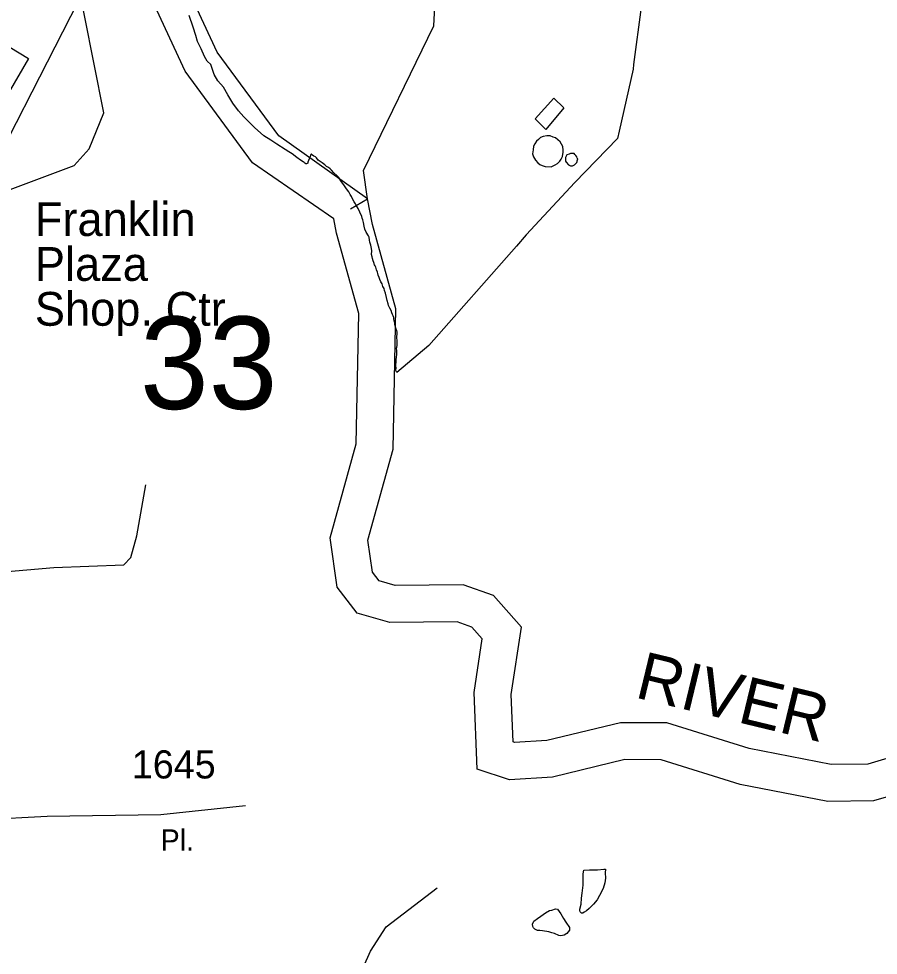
# Model space of a CAD drawing. Extents: x 2126262 to 2293712, y 749403 to 919119.
# Drawn here: x 2207533 to 2211347, y 848545 to 852703 of the extents above; entities that cross this region are included whole.
import ezdxf

# ---------------------------------------------------------------- set-up
doc = ezdxf.new("R2010")
doc.units = 0
for name, color, linetype in [('Exist Boundary Political City Limit New', 7, 'Continuous'), ('Exist Cultural Shopping Center Building Footprint', 7, 'Continuous'), ('Exist Cultural Shopping Center Building Label', 7, 'Continuous'), ('Exist Hydrographic Creek Single Shore', 7, 'Continuous'), ('Exist Hydrographic Misc Water Feature', 7, 'Continuous'), ('Exist Hydrographic River Shore', 7, 'Continuous'), ('Exist Hydrographic River Shore Label', 7, 'Continuous'), ('Exist Road Non-System Type 51', 7, 'Continuous'), ('Exist Road Secondary Structure Standard Bridge Number Label', 7, 'Continuous'), ('Exist Road Secondary Type 51 Attributed', 7, 'Continuous'), ('Exist Road Secondary Type 51 Label', 7, 'Continuous'), ('Exist Road Secondary Type 51 Number Label', 7, 'Continuous'), ('Map Preparation Boundary City Limit Buffer Line', 7, 'Continuous')]:
    doc.layers.add(name, color=color, linetype=linetype)

msp = doc.modelspace()

# ---------------------------------------------------------------- linework, layer by layer
at = {"layer": 'Exist Boundary Political City Limit New'}
for points in [[(2207830, 852848.2), (2207280.5, 851770.9)], [(2210294.8, 852754.1), (2210261, 852500), (2210258.8, 852478.9), (2210197, 852203.8), (2210189.8, 852171.3), (2210000, 851975.7), (2209785, 851743.3), (2209741.2, 851693.6), (2209352.2, 851251.6), (2209210.8, 851131.6), (2209206.8, 851141.5), (2209207.2, 851153.5), (2209206.5, 851159.7), (2209206.8, 851167.8), (2209207.2, 851176.1), (2209208.2, 851187.7), (2209209.2, 851201.3)], [(2208826, 852090.1), (2208821.8, 852081.5), (2208818.5, 852073.6), (2208816.2, 852065.8), (2208815, 852062.2), (2208813.2, 852060), (2208809.8, 852058.3), (2208807.2, 852058.5), (2208802.8, 852062.1), (2208799, 852065.1), (2208795.2, 852067.4), (2208783.2, 852075.6), (2208766.2, 852087.1), (2208746, 852103.1), (2208732, 852112.2), (2208715.5, 852122.4), (2208677.8, 852145.9), (2208650.8, 852163.8), (2208620.5, 852183.4), (2208579.2, 852219.7), (2208556.8, 852242.8), (2208532.2, 852268), (2208507.5, 852294.7), (2208483, 852328.6), (2208460.2, 852365.6), (2208441.2, 852398.6), (2208416.2, 852426.9), (2208400.2, 852455.6), (2208385.8, 852499.7), (2208369.2, 852514.8), (2208356.5, 852535.5), (2208341.8, 852569.9), (2208326.8, 852602.4), (2208318.2, 852628.1), (2208306.2, 852665.2), (2208288.5, 852717.6)], [(2209209.2, 851201.3), (2209211, 851211.2), (2209210, 851219.1), (2209210.2, 851228.2), (2209209.5, 851239.6), (2209210.8, 851244.3), (2209211.5, 851252), (2209212.2, 851266.6), (2209212, 851276.7), (2209211.2, 851283.2), (2209210.8, 851292.4), (2209211.5, 851302.2), (2209211.8, 851310.8), (2209210.2, 851318.7), (2209207.5, 851325.2), (2209205, 851332.8), (2209202.8, 851340.1), (2209202, 851346.9), (2209201.2, 851352.6), (2209199.2, 851362.1), (2209197.8, 851370.8), (2209197.2, 851376.6), (2209195, 851384.2), (2209191.5, 851390.4), (2209188.2, 851397.1), (2209185, 851408.2), (2209180, 851417.3), (2209173.5, 851430), (2209171.5, 851437.2), (2209168, 851452.4), (2209165.2, 851465.9), (2209161, 851484.9), (2209156.5, 851497), (2209154, 851504.9), (2209148.8, 851514.1), (2209145.8, 851525.6), (2209139.5, 851535.1), (2209135.8, 851545.2), (2209132.5, 851554.4), (2209128.2, 851564.5), (2209126.8, 851571.1), (2209124.8, 851577.9), (2209120.5, 851587.5), (2209117.2, 851599.4), (2209114.2, 851605.7), (2209110.8, 851610.9), (2209107.8, 851621.1), (2209106, 851627.3), (2209102, 851638.9), (2209100.8, 851646.2), (2209098.8, 851655.4), (2209099, 851672.6), (2209098, 851682.4), (2209094.8, 851697.3), (2209091.2, 851710.4), (2209089.5, 851719.8), (2209087.2, 851732.8), (2209085.2, 851739), (2209075, 851755.1), (2209069.2, 851768.9), (2209065.2, 851782.6), (2209062.5, 851798.1), (2209059.8, 851810.2), (2209057.5, 851817.4), (2209054.8, 851825.4), (2209047, 851844.6), (2209039, 851860.8), (2209030.8, 851875.4), (2209027.5, 851880.8), (2209021.8, 851890.6), (2209014.2, 851902.9), (2209009.5, 851914), (2209004, 851923.2), (2208997.5, 851934.4), (2208987.8, 851947.1), (2208983.8, 851952.6), (2208975.8, 851964.9), (2208969.2, 851972.5), (2208962, 851983.2), (2208952.8, 851997.4), (2208944.8, 852006.4), (2208930.5, 852019.4), (2208920.2, 852031.1), (2208915, 852036.9), (2208907.5, 852042.4), (2208899.2, 852047.6), (2208890.5, 852054.5), (2208878.8, 852063.1), (2208869.8, 852069.1), (2208862.2, 852075.6), (2208854.5, 852084.8), (2208849.2, 852089.5), (2208841.8, 852093.2), (2208836.8, 852096.8), (2208833.8, 852099.5), (2208831.5, 852101.5), (2208829.8, 852101.8), (2208828.8, 852100.2), (2208827.8, 852097.4), (2208826, 852090.1)]]:
    msp.add_lwpolyline(points, dxfattribs=at)
at = {"layer": 'Exist Cultural Shopping Center Building Footprint'}
msp.add_lwpolyline([(2207375, 852647.2), (2207576, 852526.1), (2207485.7, 852371.7), (2207442.7, 852397.7), (2207324.5, 852187.1), (2207219.7, 852245.9), (2207140.7, 852105.3), (2207193.5, 852075.6), (2207155.7, 852008.1), (2207191.2, 851988.2), (2207121.2, 851863.6), (2207083.5, 851884.8), (2207061.7, 851846.3), (2207027.7, 851865.3), (2206980, 851780.2), (2206902.5, 851823.7), (2207212, 852374.8), (2207221, 852369.8)], close=True, dxfattribs=at)
at = {"layer": 'Exist Hydrographic Creek Single Shore'}
for points in [[(2209080.6, 851902.6), (2209062.5, 852028.6), (2209374.3, 852671.7), (2209381.3, 852786.3), (2209213.4, 853052.3), (2209179.3, 853144.8), (2209185.5, 853436.6), (2209250.5, 853671.5), (2209644.4, 854555.6), (2209674.3, 855056.9), (2209775.6, 855280.9), (2209779.1, 855336.7), (2209704.5, 855538.5), (2209711.4, 855738.5), (2210122.4, 856550.1), (2210328.4, 856893.5), (2210411.5, 856977.1), (2210918.4, 857120.8), (2211174.5, 857381.2), (2211415.4, 857517.2)], [(2209004.4, 851859.2), (2209080.6, 851902.6)]]:
    msp.add_lwpolyline(points, dxfattribs=at)
at = {"layer": 'Exist Hydrographic Misc Water Feature'}
for points in [[(2207280.3, 851865.4), (2207779.4, 852051.9), (2207845.5, 852126), (2207910.5, 852285.3), (2207781.5, 852934.3)], [(2209907.6, 852349.6), (2209951.7, 852308), (2209872.3, 852211.5), (2209824, 852259.2), (2209907.6, 852349.6)], [(2209830.7, 852159.2), (2209822.7, 852147.1), (2209817, 852137.1), (2209815.1, 852121.1), (2209813.1, 852103.1), (2209817.4, 852089.2), (2209825.4, 852075.2), (2209835.6, 852063.3), (2209845.5, 852055.3), (2209855.5, 852051.4), (2209869.5, 852047.5), (2209895.5, 852045.6), (2209913.6, 852053.8), (2209923.6, 852059.8), (2209933.2, 852069.9), (2209939.2, 852079.9), (2209945.3, 852092), (2209949, 852110), (2209949, 852120), (2209946.8, 852136), (2209934.9, 852155.9), (2209924.8, 852165.9), (2209914.6, 852173.7), (2209904.5, 852177.7), (2209890.6, 852183.6), (2209876.4, 852183.5), (2209860.5, 852179.4), (2209848.6, 852175.3), (2209838.7, 852167.3), (2209830.7, 852159.2)], [(2209965, 852098.1), (2209961.3, 852092.1), (2209959.3, 852086.1), (2209959.3, 852070.1), (2209961.3, 852066.1), (2209971.6, 852054.2), (2209975.5, 852052.2), (2209981.6, 852050.3), (2209989.6, 852050.3), (2209995.6, 852052.4), (2209999.5, 852054.4), (2210003.4, 852058.4), (2210009.3, 852064.5), (2210011.4, 852068.5), (2210011.4, 852072.5), (2210013.2, 852080.5), (2210011.4, 852084.4), (2210009.3, 852090.4), (2210005, 852096.4), (2210001.1, 852100.4), (2209997, 852104.3), (2209981, 852104.3), (2209975.1, 852102.2), (2209965, 852098.1)], [(2210028, 848771.6), (2210029.8, 848797.7), (2210033.5, 848819.7), (2210037.2, 848855.7), (2210037, 848905.7), (2210041.1, 848921.7), (2210064.9, 848923.9), (2210100.8, 848924.1), (2210128.9, 848926.3), (2210136.9, 848926.4), (2210135, 848910.3), (2210137.1, 848886.4), (2210133.4, 848866.4), (2210125.6, 848840.3), (2210109.8, 848810.2), (2210099.7, 848790.1), (2210084, 848772), (2210064.1, 848751.9), (2210052, 848741.8), (2210042.3, 848735.7), (2210036.4, 848731.7), (2210030.2, 848731.7), (2210024.3, 848737.6), (2210022, 848743.6), (2210022, 848749.6), (2210028, 848771.6)], [(2209884.9, 848648.7), (2209856.8, 848652.5), (2209844.9, 848654.4), (2209834.8, 848654.3), (2209822.7, 848660.2), (2209816.8, 848666.2), (2209814.7, 848672.2), (2209812.5, 848682.2), (2209818.6, 848696.2), (2209834.6, 848708.4), (2209850.2, 848718.4), (2209870.3, 848732.6), (2209888.3, 848742.7), (2209898.4, 848744.7), (2209914, 848750.9), (2209924, 848748.9), (2209938.4, 848729), (2209950.5, 848707.1), (2209960.5, 848691.2), (2209976.7, 848667.3), (2209976.7, 848655.3), (2209964.8, 848641.2), (2209953.1, 848633.2), (2209939, 848631.1), (2209929.1, 848633), (2209910.9, 848640.9), (2209898.8, 848644.8), (2209884.9, 848648.7)]]:
    msp.add_lwpolyline(points, dxfattribs=at)
at = {"layer": 'Exist Hydrographic River Shore'}
for points in [[(2209080.6, 851902.6), (2208686.5, 852182.3), (2208413.3, 852554.5), (2208195.8, 853023.1), (2207904.6, 853561.6), (2207713.4, 853815), (2207688.2, 853827.9)], [(2208930.6, 851813.8), (2208570.2, 852063.5), (2208271.4, 852470.7), (2208049.1, 852949.5), (2207766.2, 853472.7), (2207605.5, 853685.7), (2207573.2, 853699.4)], [(2211444.4, 849436), (2211301, 849393.5), (2211137.7, 849391.1), (2210774.5, 849462), (2210408.2, 849576.7), (2210202.7, 849577.3), (2209876.3, 849498.1), (2209732.2, 849489.8), (2209726.3, 849491.7), (2209718.6, 849702.7), (2209763.1, 850000.9), (2209638.9, 850142.7), (2209504.8, 850189.4), (2209202.8, 850185.7), (2209132.1, 850206.5), (2209102.5, 850245), (2209082.1, 850387.6), (2209194.3, 850792), (2209206.6, 851414.4), (2209102.3, 851789.4), (2209080.6, 851902.6)], [(2211514.4, 849285.6), (2211326, 849229.8), (2211123.1, 849226.8), (2210734.2, 849302.7), (2210382.8, 849412.8), (2210222.1, 849413.2), (2209900.6, 849335.2), (2209710.8, 849324.2), (2209566.6, 849371.3), (2209554.2, 849711.9), (2209589.7, 849950), (2209544.1, 850002), (2209478, 850025), (2209180.1, 850021.4), (2209034.7, 850064.2), (2208946.2, 850179), (2208914.9, 850398.4), (2209030.7, 850815.9), (2209042.1, 851393.6), (2208942.7, 851751.1), (2208930.6, 851813.8)]]:
    msp.add_lwpolyline(points, dxfattribs=at)
at = {"layer": 'Exist Road Non-System Type 51'}
for points in [[(2206075, 850637.8), (2206215.2, 850609.2), (2206400.7, 850547.8), (2206676.2, 850415.8), (2206902.2, 850304.1), (2207114.2, 850255.3), (2207361.8, 850237.8), (2207688.2, 850265.7), (2207999.3, 850278.3), (2208029.9, 850310.4), (2208057.2, 850407.4), (2208096.2, 850633.6)], [(2208673.9, 847722.6), (2208759.5, 847882.5), (2208834.8, 848044.4), (2208857.2, 848094.7), (2208901.8, 848167.3), (2208957.3, 848316.6), (2208990.8, 848383.6), (2209038.2, 848436.7), (2209094, 848562.3), (2209163.7, 848671.2), (2209389.2, 848843.3)]]:
    msp.add_lwpolyline(points, dxfattribs=at)
at = {"layer": 'Exist Road Secondary Type 51 Attributed'}
msp.add_lwpolyline([(2205957.8, 849142.6), (2206123.7, 849129.5), (2206302.3, 849112.8), (2206439, 849101.6), (2206581.3, 849107.2), (2206690.1, 849146.3), (2206815.6, 849174.2), (2207043, 849161.6), (2207377.8, 849147.7), (2207659.5, 849161.6), (2208163, 849169.9), (2208539.6, 849209)], dxfattribs=at)
at = {"layer": 'Map Preparation Boundary City Limit Buffer Line'}
for points in [[(2207830, 852848.2), (2207280.5, 851770.9)], [(2210294.8, 852754.1), (2210261, 852500), (2210258.8, 852478.9), (2210197, 852203.8), (2210189.8, 852171.3), (2210000, 851975.7), (2209785, 851743.3), (2209741.2, 851693.6), (2209352.2, 851251.6), (2209210.8, 851131.6), (2209206.8, 851141.5), (2209207.2, 851153.5), (2209206.5, 851159.7), (2209206.8, 851167.8), (2209207.2, 851176.1), (2209208.2, 851187.7), (2209209.2, 851201.3)], [(2208826, 852090.1), (2208821.8, 852081.5), (2208818.5, 852073.6), (2208816.2, 852065.8), (2208815, 852062.2), (2208813.2, 852060), (2208809.8, 852058.3), (2208807.2, 852058.5), (2208802.8, 852062.1), (2208799, 852065.1), (2208795.2, 852067.4), (2208783.2, 852075.6), (2208766.2, 852087.1), (2208746, 852103.1), (2208732, 852112.2), (2208715.5, 852122.4), (2208677.8, 852145.9), (2208650.8, 852163.8), (2208620.5, 852183.4), (2208579.2, 852219.7), (2208556.8, 852242.8), (2208532.2, 852268), (2208507.5, 852294.7), (2208483, 852328.6), (2208460.2, 852365.6), (2208441.2, 852398.6), (2208416.2, 852426.9), (2208400.2, 852455.6), (2208385.8, 852499.7), (2208369.2, 852514.8), (2208356.5, 852535.5), (2208341.8, 852569.9), (2208326.8, 852602.4), (2208318.2, 852628.1), (2208306.2, 852665.2), (2208288.5, 852717.6)], [(2209209.2, 851201.3), (2209211, 851211.2), (2209210, 851219.1), (2209210.2, 851228.2), (2209209.5, 851239.6), (2209210.8, 851244.3), (2209211.5, 851252), (2209212.2, 851266.6), (2209212, 851276.7), (2209211.2, 851283.2), (2209210.8, 851292.4), (2209211.5, 851302.2), (2209211.8, 851310.8), (2209210.2, 851318.7), (2209207.5, 851325.2), (2209205, 851332.8), (2209202.8, 851340.1), (2209202, 851346.9), (2209201.2, 851352.6), (2209199.2, 851362.1), (2209197.8, 851370.8), (2209197.2, 851376.6), (2209195, 851384.2), (2209191.5, 851390.4), (2209188.2, 851397.1), (2209185, 851408.2), (2209180, 851417.3), (2209173.5, 851430), (2209171.5, 851437.2), (2209168, 851452.4), (2209165.2, 851465.9), (2209161, 851484.9), (2209156.5, 851497), (2209154, 851504.9), (2209148.8, 851514.1), (2209145.8, 851525.6), (2209139.5, 851535.1), (2209135.8, 851545.2), (2209132.5, 851554.4), (2209128.2, 851564.5), (2209126.8, 851571.1), (2209124.8, 851577.9), (2209120.5, 851587.5), (2209117.2, 851599.4), (2209114.2, 851605.7), (2209110.8, 851610.9), (2209107.8, 851621.1), (2209106, 851627.3), (2209102, 851638.9), (2209100.8, 851646.2), (2209098.8, 851655.4), (2209099, 851672.6), (2209098, 851682.4), (2209094.8, 851697.3), (2209091.2, 851710.4), (2209089.5, 851719.8), (2209087.2, 851732.8), (2209085.2, 851739), (2209075, 851755.1), (2209069.2, 851768.9), (2209065.2, 851782.6), (2209062.5, 851798.1), (2209059.8, 851810.2), (2209057.5, 851817.4), (2209054.8, 851825.4), (2209047, 851844.6), (2209039, 851860.8), (2209030.8, 851875.4), (2209027.5, 851880.8), (2209021.8, 851890.6), (2209014.2, 851902.9), (2209009.5, 851914), (2209004, 851923.2), (2208997.5, 851934.4), (2208987.8, 851947.1), (2208983.8, 851952.6), (2208975.8, 851964.9), (2208969.2, 851972.5), (2208962, 851983.2), (2208952.8, 851997.4), (2208944.8, 852006.4), (2208930.5, 852019.4), (2208920.2, 852031.1), (2208915, 852036.9), (2208907.5, 852042.4), (2208899.2, 852047.6), (2208890.5, 852054.5), (2208878.8, 852063.1), (2208869.8, 852069.1), (2208862.2, 852075.6), (2208854.5, 852084.8), (2208849.2, 852089.5), (2208841.8, 852093.2), (2208836.8, 852096.8), (2208833.8, 852099.5), (2208831.5, 852101.5), (2208829.8, 852101.8), (2208828.8, 852100.2), (2208827.8, 852097.4), (2208826, 852090.1)]]:
    msp.add_lwpolyline(points, dxfattribs=at)

# ---------------------------------------------------------------- texts
at = {"layer": 'Exist Cultural Shopping Center Building Label'}
for s, p in [('Franklin', (2207604.3, 851738.3)), ('Plaza', (2207604.3, 851539.1)), ('Shop. Ctr.', (2207604.3, 851339.8))]:
    msp.add_text(s, height=150, dxfattribs=at).set_placement(p)
at = {"layer": 'Exist Hydrographic River Shore Label'}
msp.add_text('RIVER', height=210, rotation=346.4184, dxfattribs=at).set_placement((2210261.7, 849690.7))
at = {"layer": 'Exist Road Secondary Structure Standard Bridge Number Label'}
msp.add_text('33', height=410.1, dxfattribs=at).set_placement((2208070.8, 850970.3))
at = {"layer": 'Exist Road Secondary Type 51 Label'}
msp.add_text('Pl.', height=95, rotation=0.0017, dxfattribs=at).set_placement((2208162.5, 849008.4))
at = {"layer": 'Exist Road Secondary Type 51 Number Label'}
msp.add_text('1645', height=125, dxfattribs=at).set_placement((2208034.8, 849329.6))

doc.saveas('drawing.dxf')
